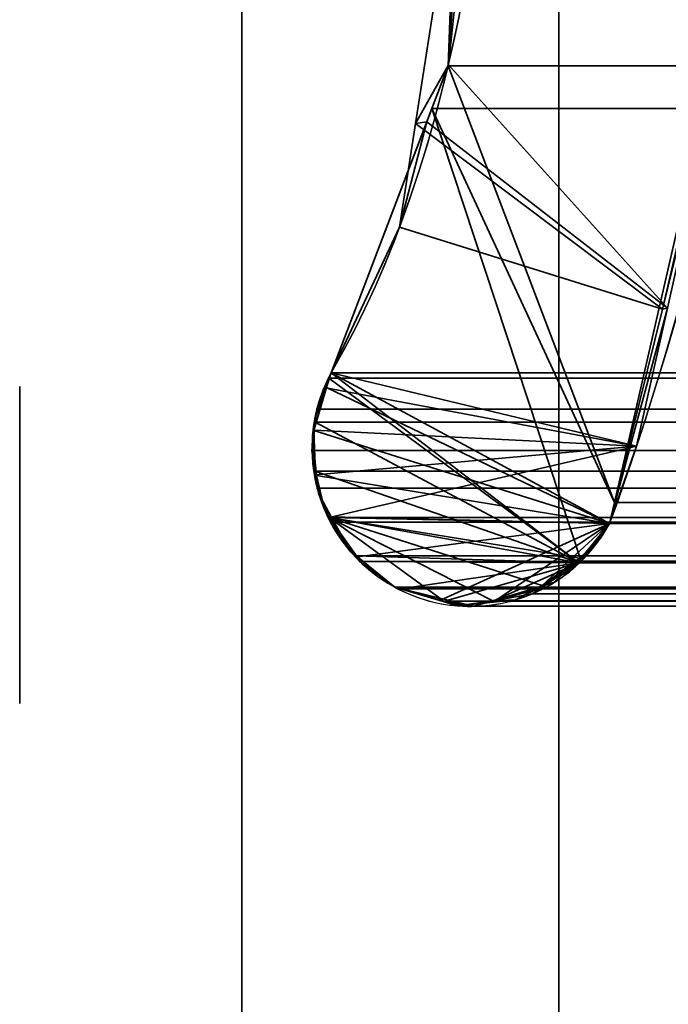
# Model space of a CAD drawing. Header units: millimetres. Extents: x -493 to 6693, y -115 to 145.
# Tile 357 of 656: x 1136.3 to 1138.35, y -6.05 to -2.94. Entities that reach past the tile are written whole.
import ezdxf

# ---------------------------------------------------------------- set-up
doc = ezdxf.new("R2010")
doc.units = ezdxf.units.MM
doc.layers.add('151', color=7, linetype='Continuous', true_color=0xffffff)

# ---------------------------------------------------------------- blocks, each defined once
blk = doc.blocks.new('UG_SURFACE_002')
at = {"layer": '151', "color": 252, "linetype": 'Continuous', "lineweight": 35}
for points in [[(2042.5, -15, 2200.2499), (2042.5, 135, 2200.2499), (957.5, 135, 2200.2499), (957.5, -15, 2200.2499)], [(1107.5, -15, 2050.2501), (1107.5, 135, 2050.2501), (1892.5, 135, 2050.2501), (1892.5, -15, 2050.2501)]]:
    blk.add_3dface(points, dxfattribs=at)
blk = doc.blocks.new('UG_SURFACE_115')
at = {"layer": '151', "color": 252, "linetype": 'Continuous', "lineweight": 35}
for points in [[(1135.5, 12.92, 2021.75), (1135.5, -21.92, 2021.75), (1137, -21.92, 2020.2501), (1137, 12.92, 2020.2501)], [(1137, 12.92, -7.75), (1137, -21.92, -7.75), (1135.5, -21.92, -7.75), (1135.5, 12.92, -7.75)], [(1137, -21.92, 2020.2501), (1137, -21.92, -7.75), (1137, 12.92, -7.75), (1137, 12.92, 2020.2501)]]:
    blk.add_3dface(points, dxfattribs=at)
blk = doc.blocks.new('UG_SURFACE_116')
at = {"layer": '151', "color": 252, "linetype": 'Continuous', "lineweight": 35}
for points in [[(1135.5, 12.92, 2021.75), (1135.5, -21.92, 2021.75), (1137, -21.92, 2020.2501), (1137, 12.92, 2020.2501)], [(1137, 12.92, -7.75), (1137, -21.92, -7.75), (1135.5, -21.92, -7.75), (1135.5, 12.92, -7.75)], [(1137, -21.92, 2020.2501), (1137, -21.92, -7.75), (1137, 12.92, -7.75), (1137, 12.92, 2020.2501)]]:
    blk.add_3dface(points, dxfattribs=at)
blk = doc.blocks.new('UG_SURFACE_118')
at = {"layer": '151', "color": 252, "linetype": 'Continuous', "lineweight": 35}
for points in [[(1135.5, -21.92, 2021.75), (1864.5, -21.92, 2021.75), (1864.5, 12.92, 2021.75), (1135.5, 12.92, 2021.75)], [(1137, 12.92, 2020.2501), (1137, -21.92, 2020.2501), (1135.5, -21.92, 2021.75), (1135.5, 12.92, 2021.75)], [(1137, -21.92, 2020.2501), (1137, 12.92, 2020.2501), (1863, 12.92, 2020.2501), (1863, -21.92, 2020.2501)]]:
    blk.add_3dface(points, dxfattribs=at)
blk = doc.blocks.new('UG_SURFACE_121')
at = {"layer": '151', "color": 7, "linetype": 'Continuous', "lineweight": 35}
for points in [[(1137.6516, -3.085, 2019.5985), (1137.7486, -1.5778, 2019.5014), (1137.8103, -1.5852, -7.75)], [(1137.7486, -1.5778, 2019.5014), (1137.6516, -3.085, 2019.5985), (1138.3424, -3.8528, 2018.9075), (1138.7507, -2.0249, 2018.4994)], [(1137.6516, -3.085, 2019.5985), (1137.8103, -1.5852, -7.75), (1137.5484, -3.2703, -7.75)], [(1138.7142, -2.283, -7.75), (1138.3269, -3.8554, -7.75), (1137.5484, -3.2703, -7.75), (1137.8103, -1.5852, -7.75)], [(1138.7507, -2.0249, 2018.4994), (1138.3269, -3.8554, -7.75), (1138.7142, -2.283, -7.75)], [(1138.7507, -2.0249, 2018.4994), (1138.3424, -3.8528, 2018.9075), (1138.3269, -3.8554, -7.75)], [(1137.5484, -3.2703, -7.75), (1137.5833, -3.2645, 2019.6667), (1137.6516, -3.085, 2019.5985)], [(1138.3424, -3.8528, 2018.9075), (1137.6516, -3.085, 2019.5985), (1137.5833, -3.2645, 2019.6667)], [(1137.2817, -4.0566, -7.75), (1137.2817, -4.0566, 2019.9683), (1137.5833, -3.2645, 2019.6667)], [(1137.5833, -3.2645, 2019.6667), (1137.4977, -3.5976, -7.75), (1137.2817, -4.0566, -7.75)], [(1138.245, -4.2885, 2019.0051), (1138.3424, -3.8528, 2018.9075), (1137.5833, -3.2645, 2019.6667), (1137.2817, -4.0566, 2019.9683)], [(1137.5833, -3.2645, 2019.6667), (1137.5484, -3.2703, -7.75), (1137.4977, -3.5976, -7.75)], [(1138.3269, -3.8554, -7.75), (1137.4977, -3.5976, -7.75), (1137.5484, -3.2703, -7.75)], [(1137.2817, -4.0566, -7.75), (1137.4977, -3.5976, -7.75), (1138.3269, -3.8554, -7.75), (1138.1602, -4.5319, -7.75)], [(1138.1602, -4.5319, -7.75), (1138.3269, -3.8554, -7.75), (1138.3424, -3.8528, 2018.9075)], [(1138.3424, -3.8528, 2018.9075), (1138.245, -4.2885, 2019.0051), (1138.1602, -4.5319, -7.75)], [(1137.2679, -4.1027, -7.75), (1137.2648, -4.1036, 2019.9852), (1137.2817, -4.0566, 2019.9683)], [(1137.2817, -4.0566, 2019.9683), (1137.2648, -4.1036, 2019.9852), (1138.245, -4.2885, 2019.0051)], [(1137.2817, -4.0566, 2019.9683), (1137.2817, -4.0566, -7.75), (1137.2679, -4.1027, -7.75)], [(1138.1602, -4.5319, -7.75), (1137.2679, -4.1027, -7.75), (1137.2817, -4.0566, -7.75)], [(1137.2648, -4.1036, 2019.9852), (1137.2679, -4.1027, -7.75), (1137.2274, -4.2386, -7.75)], [(1138.1602, -4.5319, -7.75), (1137.2274, -4.2386, -7.75), (1137.2679, -4.1027, -7.75)], [(1137.2274, -4.2386, -7.75), (1137.2302, -4.2006, 2020.0198), (1137.2648, -4.1036, 2019.9852)], [(1137.2648, -4.1036, 2019.9852), (1137.2302, -4.2006, 2020.0198), (1137.2285, -4.2381, 2020.0214), (1138.245, -4.2885, 2019.0051)], [(1137.2274, -4.2386, -7.75), (1137.2285, -4.2381, 2020.0214), (1137.2302, -4.2006, 2020.0198)], [(1137.2274, -4.2386, -7.75), (1137.2229, -4.2537, -7.75), (1137.2329, -4.379, 2020.0171)], [(1137.2362, -4.3802, -7.75), (1137.2229, -4.2537, -7.75), (1137.2274, -4.2386, -7.75), (1138.1602, -4.5319, -7.75)], [(1137.2229, -4.2537, -7.75), (1137.2362, -4.3802, -7.75), (1137.2329, -4.379, 2020.0171)], [(1137.2238, -4.3434, 2020.0262), (1137.2285, -4.2381, 2020.0214), (1137.2274, -4.2386, -7.75)], [(1138.245, -4.2885, 2019.0051), (1137.2285, -4.2381, 2020.0214), (1137.2238, -4.3434, 2020.0262), (1137.2329, -4.379, 2020.0171)], [(1137.2329, -4.379, 2020.0171), (1137.2238, -4.3434, 2020.0262), (1137.2274, -4.2386, -7.75)], [(1138.245, -4.2885, 2019.0051), (1137.2329, -4.379, 2020.0171), (1137.2606, -4.4879, 2019.9895), (1137.2759, -4.5127, 2019.974)], [(1138.1602, -4.5319, 2019.0897), (1138.245, -4.2885, 2019.0051), (1137.2759, -4.5127, 2019.974)], [(1138.245, -4.2885, 2019.0051), (1138.1602, -4.5319, 2019.0897), (1138.1602, -4.5319, -7.75)], [(1137.2606, -4.4879, 2019.9895), (1137.2329, -4.379, 2020.0171), (1137.2362, -4.3802, -7.75)], [(1137.2362, -4.3802, -7.75), (1137.2422, -4.4365, -7.75), (1137.2606, -4.4879, 2019.9895)], [(1137.2824, -4.511, -7.75), (1137.2422, -4.4365, -7.75), (1137.2362, -4.3802, -7.75), (1138.1602, -4.5319, -7.75)], [(1137.2422, -4.4365, -7.75), (1137.2824, -4.511, -7.75), (1137.2759, -4.5127, 2019.974)], [(1137.2759, -4.5127, 2019.974), (1137.2606, -4.4879, 2019.9895), (1137.2422, -4.4365, -7.75)], [(1137.3429, -4.6207, 2019.907), (1137.2759, -4.5127, 2019.974), (1137.2824, -4.511, -7.75)], [(1137.2759, -4.5127, 2019.974), (1137.6243, -4.7674, 2019.6257), (1137.7321, -4.7935, 2019.5179), (1137.7918, -4.7758, 2019.4583)], [(1137.2759, -4.5127, 2019.974), (1137.3429, -4.6207, 2019.907), (1137.3639, -4.6376, 2019.886)], [(1137.3639, -4.6376, 2019.886), (1137.4831, -4.7332, 2019.7668), (1137.6243, -4.7674, 2019.6257), (1137.2759, -4.5127, 2019.974)], [(1137.2759, -4.5127, 2019.974), (1138.0653, -4.642, 2019.1846), (1138.1304, -4.5803, 2019.1195), (1138.1602, -4.5319, 2019.0897)], [(1137.7918, -4.7758, 2019.4583), (1137.9508, -4.7285, 2019.2993), (1137.2759, -4.5127, 2019.974)], [(1137.9508, -4.7285, 2019.2993), (1137.9846, -4.7184, 2019.2654), (1138.0653, -4.642, 2019.1846), (1137.2759, -4.5127, 2019.974)], [(1137.2824, -4.511, -7.75), (1137.339, -4.6162, -7.75), (1137.3429, -4.6207, 2019.907)], [(1137.3656, -4.6377, -7.75), (1137.339, -4.6162, -7.75), (1137.2824, -4.511, -7.75), (1138.1602, -4.5319, -7.75)], [(1138.1602, -4.5319, -7.75), (1137.6249, -4.7754, -7.75), (1137.4831, -4.7332, -7.75), (1137.3656, -4.6377, -7.75)], [(1137.7927, -4.7803, -7.75), (1137.681, -4.7921, -7.75), (1137.6249, -4.7754, -7.75), (1138.1602, -4.5319, -7.75)], [(1137.947, -4.7278, -7.75), (1137.8634, -4.7728, -7.75), (1137.7927, -4.7803, -7.75), (1138.1602, -4.5319, -7.75)], [(1137.947, -4.7278, -7.75), (1138.1602, -4.5319, -7.75), (1138.0657, -4.6483, -7.75)], [(1138.0657, -4.6483, -7.75), (1138.1602, -4.5319, -7.75), (1138.1602, -4.5319, 2019.0897)], [(1138.1602, -4.5319, 2019.0897), (1138.1304, -4.5803, 2019.1195), (1138.0657, -4.6483, -7.75)], [(1138.1304, -4.5803, 2019.1195), (1138.0653, -4.642, 2019.1846), (1138.0657, -4.6483, -7.75)], [(1137.339, -4.6162, -7.75), (1137.3656, -4.6377, -7.75), (1137.3639, -4.6376, 2019.886)], [(1137.3639, -4.6376, 2019.886), (1137.3429, -4.6207, 2019.907), (1137.339, -4.6162, -7.75)], [(1137.4831, -4.7332, 2019.7668), (1137.3639, -4.6376, 2019.886), (1137.3656, -4.6377, -7.75)], [(1137.3656, -4.6377, -7.75), (1137.4831, -4.7332, -7.75), (1137.4831, -4.7332, 2019.7668)], [(1137.947, -4.7278, -7.75), (1138.0432, -4.676, -7.75), (1138.0653, -4.642, 2019.1846)], [(1138.0653, -4.642, 2019.1846), (1137.9846, -4.7184, 2019.2654), (1137.947, -4.7278, -7.75)], [(1138.0657, -4.6483, -7.75), (1138.0432, -4.676, -7.75), (1137.947, -4.7278, -7.75)], [(1138.0432, -4.676, -7.75), (1138.0657, -4.6483, -7.75), (1138.0653, -4.642, 2019.1846)], [(1137.9846, -4.7184, 2019.2654), (1137.9508, -4.7285, 2019.2993), (1137.947, -4.7278, -7.75)], [(1137.4831, -4.7332, -7.75), (1137.6249, -4.7754, -7.75), (1137.6243, -4.7674, 2019.6257)], [(1137.6243, -4.7674, 2019.6257), (1137.4831, -4.7332, 2019.7668), (1137.4831, -4.7332, -7.75)], [(1137.9508, -4.7285, 2019.2993), (1137.7918, -4.7758, 2019.4583), (1137.8634, -4.7728, -7.75)], [(1137.8634, -4.7728, -7.75), (1137.947, -4.7278, -7.75), (1137.9508, -4.7285, 2019.2993)], [(1137.7321, -4.7935, 2019.5179), (1137.6243, -4.7674, 2019.6257), (1137.6249, -4.7754, -7.75)], [(1137.6249, -4.7754, -7.75), (1137.681, -4.7921, -7.75), (1137.7321, -4.7935, 2019.5179)], [(1137.681, -4.7921, -7.75), (1137.7927, -4.7803, -7.75), (1137.7918, -4.7758, 2019.4583)], [(1137.7918, -4.7758, 2019.4583), (1137.7321, -4.7935, 2019.5179), (1137.681, -4.7921, -7.75)], [(1137.7918, -4.7758, 2019.4583), (1137.7927, -4.7803, -7.75), (1137.8634, -4.7728, -7.75)]]:
    blk.add_3dface(points, dxfattribs=at)
blk = doc.blocks.new('UG_SURFACE_122')
at = {"layer": '151', "color": 7, "linetype": 'Continuous', "lineweight": 35}
for points in [[(1138.6945, -2.2, 2018.5554), (1138.1754, -4.4656, 2019.0747), (1137.651, -3.0879, 2019.5992), (1137.7392, -0.6892, 2019.5107)], [(1862.3573, -3.122, 2019.6073), (1137.7392, -0.6892, 2019.5107), (1137.651, -3.0879, 2019.5992)], [(1862.3573, -3.122, 2019.6073), (1862.2143, -0.6902, 2019.4643), (1137.7392, -0.6892, 2019.5107)], [(1861.413, -2.9929, 2018.6632), (1138.1754, -4.4656, 2019.0747), (1138.6945, -2.2, 2018.5554)], [(1861.413, -2.9929, 2018.6632), (1861.8217, -4.4666, 2019.0716), (1138.1754, -4.4656, 2019.0747)], [(1137.5993, -3.223, 2019.6507), (1137.651, -3.0879, 2019.5992), (1138.1754, -4.4656, 2019.0747)], [(1137.651, -3.0879, 2019.5992), (1137.5993, -3.223, 2019.6507), (1862.3973, -3.2256, 2019.6474)], [(1137.651, -3.0879, 2019.5992), (1862.3973, -3.2256, 2019.6474), (1862.3573, -3.122, 2019.6073)], [(1138.0705, -4.6511, 2019.1796), (1138.0633, -4.6559, 2019.1867), (1137.2817, -4.0566, 2019.9683), (1137.5993, -3.223, 2019.6507)], [(1862.3973, -3.2256, 2019.6474), (1137.5993, -3.223, 2019.6507), (1137.2817, -4.0566, 2019.9683)], [(1137.2817, -4.0566, 2019.9683), (1862.7183, -4.0566, 2019.9683), (1862.3973, -3.2256, 2019.6474)], [(1137.5993, -3.223, 2019.6507), (1138.1754, -4.4656, 2019.0747), (1138.1602, -4.5319, 2019.0897), (1138.0705, -4.6511, 2019.1796)], [(1137.2749, -4.074, 2019.9752), (1137.2817, -4.0566, 2019.9683), (1138.0633, -4.6559, 2019.1867)], [(1137.2749, -4.074, 2019.9752), (1862.7251, -4.074, 2019.9752), (1862.7183, -4.0566, 2019.9683), (1137.2817, -4.0566, 2019.9683)], [(1137.2318, -4.2122, 2020.0181), (1137.2366, -4.1716, 2020.0133), (1137.2749, -4.074, 2019.9752), (1138.0633, -4.6559, 2019.1867)], [(1862.7634, -4.1716, 2020.0133), (1862.7251, -4.074, 2019.9752), (1137.2749, -4.074, 2019.9752), (1137.2366, -4.1716, 2020.0133)], [(1137.2318, -4.2122, 2020.0181), (1862.7682, -4.2122, 2020.0181), (1862.7634, -4.1716, 2020.0133)], [(1137.2366, -4.1716, 2020.0133), (1137.2318, -4.2122, 2020.0181), (1862.7634, -4.1716, 2020.0133)], [(1137.2303, -4.3666, 2020.0198), (1137.2213, -4.3021, 2020.0286), (1137.2318, -4.2122, 2020.0181), (1138.0633, -4.6559, 2019.1867)], [(1862.7682, -4.2122, 2020.0181), (1137.2318, -4.2122, 2020.0181), (1137.2213, -4.3021, 2020.0286)], [(1862.7787, -4.3021, 2020.0286), (1862.7682, -4.2122, 2020.0181), (1137.2213, -4.3021, 2020.0286)], [(1137.2213, -4.3021, 2020.0286), (1137.2303, -4.3666, 2020.0198), (1862.7697, -4.3666, 2020.0198), (1862.7787, -4.3021, 2020.0286)], [(1138.0633, -4.6559, 2019.1867), (1137.2737, -4.513, 2019.9764), (1137.2378, -4.4209, 2020.0121), (1137.2303, -4.3666, 2020.0198)], [(1862.7622, -4.4209, 2020.0121), (1137.2303, -4.3666, 2020.0198), (1137.2378, -4.4209, 2020.0121)], [(1862.7622, -4.4209, 2020.0121), (1862.7697, -4.3666, 2020.0198), (1137.2303, -4.3666, 2020.0198)], [(1137.2378, -4.4209, 2020.0121), (1137.2737, -4.513, 2019.9764), (1862.7263, -4.513, 2019.9764), (1862.7622, -4.4209, 2020.0121)], [(1138.1602, -4.5319, 2019.0897), (1138.1754, -4.4656, 2019.0747), (1861.8217, -4.4666, 2019.0716)], [(1861.8217, -4.4666, 2019.0716), (1861.8398, -4.5319, 2019.0897), (1138.1602, -4.5319, 2019.0897)], [(1138.0633, -4.6559, 2019.1867), (1137.359, -4.634, 2019.891), (1137.2796, -4.5281, 2019.9704), (1137.2737, -4.513, 2019.9764)], [(1862.7263, -4.513, 2019.9764), (1137.2737, -4.513, 2019.9764), (1137.2796, -4.5281, 2019.9704)], [(1862.7204, -4.5281, 2019.9704), (1862.7263, -4.513, 2019.9764), (1137.2796, -4.5281, 2019.9704)], [(1137.2796, -4.5281, 2019.9704), (1137.359, -4.634, 2019.891), (1862.641, -4.634, 2019.891), (1862.7204, -4.5281, 2019.9704)], [(1138.0705, -4.6511, 2019.1796), (1861.8398, -4.5319, 2019.0897), (1861.9295, -4.6511, 2019.1796)], [(1138.0705, -4.6511, 2019.1796), (1138.1602, -4.5319, 2019.0897), (1861.8398, -4.5319, 2019.0897)], [(1137.3727, -4.6524, 2019.8772), (1137.359, -4.634, 2019.891), (1138.0633, -4.6559, 2019.1867)], [(1862.641, -4.634, 2019.891), (1137.359, -4.634, 2019.891), (1137.3727, -4.6524, 2019.8772)], [(1862.6273, -4.6524, 2019.8772), (1862.641, -4.634, 2019.891), (1137.3727, -4.6524, 2019.8772)], [(1138.0633, -4.6559, 2019.1867), (1137.4996, -4.7378, 2019.7504), (1137.4831, -4.7332, 2019.7668), (1137.3727, -4.6524, 2019.8772)], [(1137.3727, -4.6524, 2019.8772), (1137.4831, -4.7332, 2019.7668), (1862.5169, -4.7332, 2019.7668), (1862.6273, -4.6524, 2019.8772)], [(1138.0633, -4.6559, 2019.1867), (1137.6394, -4.7769, 2019.6106), (1137.4996, -4.7378, 2019.7504)], [(1137.7937, -4.7758, 2019.4564), (1137.6973, -4.7931, 2019.5527), (1137.6394, -4.7769, 2019.6106), (1138.0633, -4.6559, 2019.1867)], [(1137.7937, -4.7758, 2019.4564), (1138.0633, -4.6559, 2019.1867), (1137.9398, -4.7382, 2019.3102)], [(1138.0633, -4.6559, 2019.1867), (1861.9367, -4.6559, 2019.1867), (1862.0602, -4.7382, 2019.3102), (1137.9398, -4.7382, 2019.3102)], [(1861.9295, -4.6511, 2019.1796), (1138.0633, -4.6559, 2019.1867), (1138.0705, -4.6511, 2019.1796)], [(1861.9295, -4.6511, 2019.1796), (1861.9367, -4.6559, 2019.1867), (1138.0633, -4.6559, 2019.1867)], [(1137.4996, -4.7378, 2019.7504), (1862.5004, -4.7378, 2019.7504), (1862.5169, -4.7332, 2019.7668), (1137.4831, -4.7332, 2019.7668)], [(1137.6394, -4.7769, 2019.6106), (1862.3606, -4.7769, 2019.6106), (1862.5004, -4.7378, 2019.7504), (1137.4996, -4.7378, 2019.7504)], [(1137.9398, -4.7382, 2019.3102), (1137.9164, -4.7538, 2019.3336), (1137.7937, -4.7758, 2019.4564)], [(1137.9164, -4.7538, 2019.3336), (1862.0602, -4.7382, 2019.3102), (1862.0836, -4.7538, 2019.3336)], [(1137.9164, -4.7538, 2019.3336), (1137.9398, -4.7382, 2019.3102), (1862.0602, -4.7382, 2019.3102)], [(1862.3027, -4.7931, 2019.5527), (1137.6394, -4.7769, 2019.6106), (1137.6973, -4.7931, 2019.5527)], [(1862.3027, -4.7931, 2019.5527), (1862.3606, -4.7769, 2019.6106), (1137.6394, -4.7769, 2019.6106)], [(1137.6973, -4.7931, 2019.5527), (1862.2063, -4.7758, 2019.4564), (1862.3027, -4.7931, 2019.5527)], [(1137.6973, -4.7931, 2019.5527), (1137.7937, -4.7758, 2019.4564), (1862.2063, -4.7758, 2019.4564)], [(1862.0836, -4.7538, 2019.3336), (1137.7937, -4.7758, 2019.4564), (1137.9164, -4.7538, 2019.3336)], [(1862.0836, -4.7538, 2019.3336), (1862.2063, -4.7758, 2019.4564), (1137.7937, -4.7758, 2019.4564)]]:
    blk.add_3dface(points, dxfattribs=at)
blk = doc.blocks.new('UG_SURFACE_124')
at = {"layer": '151', "color": 252, "linetype": 'Continuous', "lineweight": 35}
for points in [[(1153, 3.0145, -6.75), (1138, 3.0145, -6.75), (1138, -16.9528, -6.75), (1862, -16.9528, -6.75)], [(1138, -16.9528, -7.75), (1138, 3.0145, -7.75), (1153, 3.0145, -7.75)], [(1153, 3.0145, -7.75), (1847, 3.0145, -7.75), (1138, -16.9528, -7.75)], [(1847, 3.0145, -7.75), (1862, 3.0145, -7.75), (1862, -16.9528, -7.75), (1138, -16.9528, -7.75)], [(1138, -16.9528, -6.75), (1138, 3.0145, -6.75), (1138, 3.0145, -7.75), (1138, -16.9528, -7.75)]]:
    blk.add_3dface(points, dxfattribs=at)

msp = doc.modelspace()

# ---------------------------------------------------------------- linework, layer by layer
at = {"layer": '151', "color": 253, "linetype": 'Continuous', "lineweight": -3}
for p, q in [((1137, 12.92, -7.75), (1137, -21.92, -7.75)), ((1137, -21.92, 2020.25), (1137, 12.92, 2020.25)), ((1137, 12.92, -7.75), (1137, -21.92, -7.75)), ((1137, -21.92, 2020.25), (1137, 12.92, 2020.25)), ((1137, -21.92, 2020.25), (1137, 12.92, 2020.25)), ((1138, -16.9528, -7.75), (1138, 3.0145, -7.75)), ((1138, -16.9528, -6.75), (1138, 3.0145, -6.75)), ((1862.7183, -4.0566, 2019.9683), (1137.2817, -4.0566, 2019.9683)), ((1137.2817, -4.0566, 2019.9683), (1137.2817, -4.0566, -7.75)), ((1861.8398, -4.5319, 2019.0898), (1138.1602, -4.5319, 2019.0898)), ((1138.1602, -4.5319, 2019.0898), (1138.1602, -4.5319, -7.75)), ((1137.4831, -4.7332, 2019.7669), (1137.4831, -4.7332, -7.75)), ((1862.5169, -4.7332, 2019.7669), (1137.4831, -4.7332, 2019.7669))]:
    msp.add_line(p, q, dxfattribs=at)
at = {"layer": '151', "color": 253, "linetype": 'Continuous', "lineweight": -3, "extrusion": (1, 0, 0)}
msp.add_circle((-4.6, 1175.75, 1136.3), 0.5, dxfattribs=at)
msp.add_circle((-4.6, 1175.75, 1136.3), 0.5, dxfattribs=at)
msp.add_circle((-4.6, 1175.75, 1136.3), 0.5, dxfattribs=at)
at = {"layer": '151', "color": 253, "linetype": 'Continuous', "lineweight": -3, "extrusion": (-1, 0, 0)}
msp.add_circle((4.6, 992.75, -1136.3), 0.5, dxfattribs=at)
msp.add_circle((4.6, 992.75, -1136.3), 0.5, dxfattribs=at)
msp.add_circle((4.6, 992.75, -1136.3), 0.5, dxfattribs=at)
at = {"layer": '151', "color": 253, "linetype": 'Continuous', "lineweight": -3}
for points in [[(1137.2817, -4.0566, 2019.9683), (1138.0904, -2.668, 2019.1596), (1137.7678, -0.3303, 2019.4822), (1137.825, 1.6459, 2019.425)], [(1137.825, 1.6459, -7.75), (1137.7678, -0.3303, -7.75), (1138.0904, -2.668, -7.75), (1137.2817, -4.0566, -7.75)], [(1138.8074, -0.4501, 2018.4426), (1138.9217, -1.2606, 2018.3283), (1138.6602, -3.1669, 2018.5898), (1138.1602, -4.5319, 2019.0898)], [(1138.1602, -4.5319, -7.75), (1138.6602, -3.1669, -7.75), (1138.9217, -1.2606, -7.75), (1138.8074, -0.4501, -7.75)], [(1137.2817, -4.0566, 2019.9683), (1137.1503, -4.2988, 2020.0997), (1137.2406, -4.602, 2020.0094), (1137.4831, -4.7332, 2019.7669)], [(1137.2817, -4.0566, -7.75), (1137.1503, -4.2988, -7.75), (1137.2406, -4.602, -7.75), (1137.4831, -4.7332, -7.75)], [(1137.4831, -4.7332, -7.75), (1137.7258, -4.8648, -7.75), (1138.029, -4.7744, -7.75), (1138.1602, -4.5319, -7.75)], [(1137.4831, -4.7332, 2019.7669), (1137.7258, -4.8648, 2019.5242), (1138.029, -4.7744, 2019.221), (1138.1602, -4.5319, 2019.0898)]]:
    msp.add_open_spline(points, degree=3, dxfattribs=at)
for points, knots in [([(1137.825, 1.6459, 2019.425), (1137.7967, 0.6675, 2019.4533), (1137.857, -0.3128, 2019.393), (1137.829, -1.7739, 2019.421), (1137.8016, -2.258, 2019.4484), (1137.642, -3.2094, 2019.608), (1137.5056, -3.6721, 2019.7444), (1137.2817, -4.0566, 2019.9683)], [0, 0, 0, 0, 0.5, 0.5, 0.75, 0.75, 1, 1, 1, 1]), ([(1138.1602, -4.5319, 2019.0898), (1138.3906, -3.9029, 2018.8594), (1138.5536, -3.2313, 2018.6964), (1138.7307, -2.2024, 2018.5193), (1138.7779, -1.8537, 2018.4721), (1138.8357, -1.1542, 2018.4143), (1138.8573, -0.8041, 2018.3927), (1138.8074, -0.4501, 2018.4426)], [0, 0, 0, 0, 0.5, 0.5, 0.75, 0.75, 1, 1, 1, 1]), ([(1137.2817, -4.0566, 2019.9683), (1137.2628, -4.0914, 2019.9872), (1137.2471, -4.1304, 2020.0029), (1137.226, -4.2131, 2020.024), (1137.2206, -4.2581, 2020.0294), (1137.2221, -4.3425, 2020.0279), (1137.2278, -4.3831, 2020.0222), (1137.2478, -4.4592, 2020.0022), (1137.2623, -4.4955, 2019.9877), (1137.3052, -4.5765, 2019.9448), (1137.3376, -4.6182, 2019.9124), (1137.4069, -4.6855, 2019.8431), (1137.4444, -4.7123, 2019.8056), (1137.4831, -4.7332, 2019.7669)], [0, 0, 0, 0, 0.152091, 0.152091, 0.305606, 0.305606, 0.44559, 0.44559, 0.586962, 0.586962, 0.797034, 0.797034, 1, 1, 1, 1]), ([(1137.4831, -4.7332, 2019.7669), (1137.5511, -4.7701, 2019.6989), (1137.6246, -4.7897, 2019.6254), (1137.7709, -4.7966, 2019.4791), (1137.8459, -4.7837, 2019.4041), (1137.9708, -4.7307, 2019.2792), (1138.0238, -4.6968, 2019.2262), (1138.1042, -4.6181, 2019.1458), (1138.1353, -4.578, 2019.1147), (1138.1602, -4.5319, 2019.0898)], [0, 0, 0, 0, 0.298689, 0.298689, 0.60048, 0.60048, 0.832685, 0.832685, 1, 1, 1, 1])]:
    msp.add_open_spline(points, degree=3, knots=knots, dxfattribs=at)

# ---------------------------------------------------------------- block references
for name in ['UG_SURFACE_115', 'UG_SURFACE_116', 'UG_SURFACE_118', 'UG_SURFACE_002', 'UG_SURFACE_124', 'UG_SURFACE_121', 'UG_SURFACE_122']:
    msp.add_blockref(name, (0, 0), dxfattribs=at)

doc.saveas('drawing.dxf')
